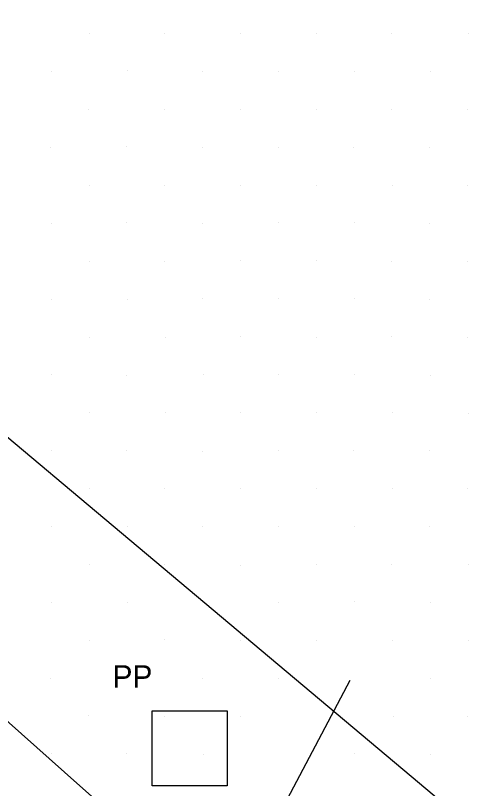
# Model space of a CAD drawing. Extents: x 1602514 to 1609837, y 863887 to 871157.
# Drawn here: x 1606429 to 1606560.1, y 865256.2 to 865472.5 of the extents above; entities that cross this region are included whole.
import ezdxf

# ---------------------------------------------------------------- set-up
doc = ezdxf.new("R2010")
doc.units = 0
for name, color, linetype in [('Survey-Ridge Lines', 7, 'Continuous'), ('Survey-Spot dirt', 7, 'Continuous'), ('Survey-Vegetation trees', 7, 'Continuous'), ('Utility-Pole', 7, 'Continuous')]:
    doc.layers.add(name, color=color, linetype=linetype)

msp = doc.modelspace()

# ---------------------------------------------------------------- linework, layer by layer
at = {"layer": 'Survey-Ridge Lines'}
msp.add_lwpolyline([(1606434.91, 865171.4), (1606462.52, 865204.02), (1606488.51, 865221.69), (1606522.71, 865286.5)], dxfattribs=at)
msp.add_lwpolyline([(1606434.91, 865171.4), (1606462.52, 865204.02), (1606488.51, 865221.69), (1606522.71, 865286.5)], dxfattribs=at)
at = {"layer": 'Survey-Spot dirt'}
for p, q in [((1606449.69, 865467.36), (1606449.69, 865467.36)), ((1606449.69, 865467.36), (1606449.69, 865467.36)), ((1606470.79, 865467.52), (1606470.79, 865467.52)), ((1606470.79, 865467.52), (1606470.79, 865467.52)), ((1606492.1, 865467.46), (1606492.1, 865467.46)), ((1606492.1, 865467.46), (1606492.1, 865467.46)), ((1606513.21, 865467.54), (1606513.21, 865467.54)), ((1606513.21, 865467.54), (1606513.21, 865467.54)), ((1606534.45, 865467.52), (1606534.45, 865467.52)), ((1606534.45, 865467.52), (1606534.45, 865467.52)), ((1606555.78, 865467.43), (1606555.78, 865467.43)), ((1606555.78, 865467.43), (1606555.78, 865467.43)), ((1606439.03, 865456.87), (1606439.03, 865456.87)), ((1606439.03, 865456.87), (1606439.03, 865456.87)), ((1606460.25, 865457), (1606460.25, 865457)), ((1606460.25, 865457), (1606460.25, 865457)), ((1606481.42, 865456.83), (1606481.42, 865456.83)), ((1606481.42, 865456.83), (1606481.42, 865456.83)), ((1606502.72, 865456.9), (1606502.72, 865456.9)), ((1606502.72, 865456.9), (1606502.72, 865456.9)), ((1606523.9, 865456.86), (1606523.9, 865456.86)), ((1606523.9, 865456.86), (1606523.9, 865456.86)), ((1606545.15, 865456.74), (1606545.15, 865456.74)), ((1606545.15, 865456.74), (1606545.15, 865456.74)), ((1606449.56, 865446.2), (1606449.56, 865446.2)), ((1606449.56, 865446.2), (1606449.56, 865446.2)), ((1606470.8, 865446.35), (1606470.8, 865446.35)), ((1606470.8, 865446.35), (1606470.8, 865446.35)), ((1606492.03, 865446.27), (1606492.03, 865446.27)), ((1606492.03, 865446.27), (1606492.03, 865446.27)), ((1606513.25, 865446.23), (1606513.25, 865446.23)), ((1606513.25, 865446.23), (1606513.25, 865446.23)), ((1606534.42, 865446.22), (1606534.42, 865446.22)), ((1606534.42, 865446.22), (1606534.42, 865446.22)), ((1606555.72, 865446.21), (1606555.72, 865446.21)), ((1606555.72, 865446.21), (1606555.72, 865446.21)), ((1606438.95, 865435.69), (1606438.95, 865435.69)), ((1606438.95, 865435.69), (1606438.95, 865435.69)), ((1606460.19, 865435.77), (1606460.19, 865435.77)), ((1606460.19, 865435.77), (1606460.19, 865435.77)), ((1606481.39, 865435.57), (1606481.39, 865435.57)), ((1606481.39, 865435.57), (1606481.39, 865435.57)), ((1606502.74, 865435.71), (1606502.74, 865435.71)), ((1606502.74, 865435.71), (1606502.74, 865435.71)), ((1606523.73, 865435.67), (1606523.73, 865435.67)), ((1606523.73, 865435.67), (1606523.73, 865435.67)), ((1606545.05, 865435.64), (1606545.05, 865435.64)), ((1606545.05, 865435.64), (1606545.05, 865435.64)), ((1606470.73, 865425.08), (1606470.73, 865425.08)), ((1606470.73, 865425.08), (1606470.73, 865425.08)), ((1606449.69, 865424.97), (1606449.69, 865424.97)), ((1606449.69, 865424.97), (1606449.69, 865424.97)), ((1606492.09, 865425.03), (1606492.09, 865425.03)), ((1606492.09, 865425.03), (1606492.09, 865425.03)), ((1606513.18, 865425.06), (1606513.18, 865425.06)), ((1606513.18, 865425.06), (1606513.18, 865425.06)), ((1606534.49, 865424.9), (1606534.49, 865424.9)), ((1606534.49, 865424.9), (1606534.49, 865424.9)), ((1606555.65, 865425.05), (1606555.65, 865425.05)), ((1606555.65, 865425.05), (1606555.65, 865425.05)), ((1606438.96, 865414.41), (1606438.96, 865414.41)), ((1606438.96, 865414.41), (1606438.96, 865414.41)), ((1606460.2, 865414.53), (1606460.2, 865414.53)), ((1606460.2, 865414.53), (1606460.2, 865414.53)), ((1606481.51, 865414.31), (1606481.51, 865414.31)), ((1606481.51, 865414.31), (1606481.51, 865414.31)), ((1606502.71, 865414.48), (1606502.71, 865414.48)), ((1606502.71, 865414.48), (1606502.71, 865414.48)), ((1606523.83, 865414.49), (1606523.83, 865414.49)), ((1606523.83, 865414.49), (1606523.83, 865414.49)), ((1606545.04, 865414.35), (1606545.04, 865414.35)), ((1606545.04, 865414.35), (1606545.04, 865414.35)), ((1606449.61, 865403.82), (1606449.61, 865403.82)), ((1606449.61, 865403.82), (1606449.61, 865403.82)), ((1606470.84, 865403.8), (1606470.84, 865403.8)), ((1606470.84, 865403.8), (1606470.84, 865403.8)), ((1606492.07, 865403.88), (1606492.07, 865403.88)), ((1606492.07, 865403.88), (1606492.07, 865403.88)), ((1606513.18, 865403.93), (1606513.18, 865403.93)), ((1606513.18, 865403.93), (1606513.18, 865403.93)), ((1606534.38, 865403.81), (1606534.38, 865403.81)), ((1606534.38, 865403.81), (1606534.38, 865403.81)), ((1606555.72, 865403.82), (1606555.72, 865403.82)), ((1606555.72, 865403.82), (1606555.72, 865403.82)), ((1606439.03, 865393.12), (1606439.03, 865393.12)), ((1606439.03, 865393.12), (1606439.03, 865393.12)), ((1606460.3, 865393.08), (1606460.3, 865393.08)), ((1606460.3, 865393.08), (1606460.3, 865393.08)), ((1606481.43, 865393.24), (1606481.43, 865393.24)), ((1606481.43, 865393.24), (1606481.43, 865393.24)), ((1606502.64, 865393.31), (1606502.64, 865393.31)), ((1606502.64, 865393.31), (1606502.64, 865393.31)), ((1606523.95, 865393.29), (1606523.95, 865393.29)), ((1606523.95, 865393.29), (1606523.95, 865393.29)), ((1606545, 865393.14), (1606545, 865393.14)), ((1606545, 865393.14), (1606545, 865393.14)), ((1606449.6, 865382.53), (1606449.6, 865382.53)), ((1606449.6, 865382.53), (1606449.6, 865382.53)), ((1606470.91, 865382.55), (1606470.91, 865382.55)), ((1606470.91, 865382.55), (1606470.91, 865382.55)), ((1606492.03, 865382.59), (1606492.03, 865382.59)), ((1606492.03, 865382.59), (1606492.03, 865382.59)), ((1606513.25, 865382.52), (1606513.25, 865382.52)), ((1606513.25, 865382.52), (1606513.25, 865382.52)), ((1606534.4, 865382.68), (1606534.4, 865382.68)), ((1606534.4, 865382.68), (1606534.4, 865382.68)), ((1606555.58, 865382.53), (1606555.58, 865382.53)), ((1606555.58, 865382.53), (1606555.58, 865382.53)), ((1606439.03, 865371.99), (1606439.03, 865371.99)), ((1606439.03, 865371.99), (1606439.03, 865371.99)), ((1606460.2, 865371.92), (1606460.2, 865371.92)), ((1606460.2, 865371.92), (1606460.2, 865371.92)), ((1606481.55, 865371.99), (1606481.55, 865371.99)), ((1606481.55, 865371.99), (1606481.55, 865371.99)), ((1606502.7, 865371.97), (1606502.7, 865371.97)), ((1606502.7, 865371.97), (1606502.7, 865371.97)), ((1606523.87, 865371.98), (1606523.87, 865371.98)), ((1606523.87, 865371.98), (1606523.87, 865371.98)), ((1606545.13, 865371.82), (1606545.13, 865371.82)), ((1606545.13, 865371.82), (1606545.13, 865371.82)), ((1606449.62, 865361.46), (1606449.62, 865361.46)), ((1606449.62, 865361.46), (1606449.62, 865361.46)), ((1606470.9, 865361.29), (1606470.9, 865361.29)), ((1606470.9, 865361.29), (1606470.9, 865361.29)), ((1606492.05, 865361.39), (1606492.05, 865361.39)), ((1606492.05, 865361.39), (1606492.05, 865361.39)), ((1606513.31, 865361.29), (1606513.31, 865361.29)), ((1606513.31, 865361.29), (1606513.31, 865361.29)), ((1606534.47, 865361.39), (1606534.47, 865361.39)), ((1606534.47, 865361.39), (1606534.47, 865361.39)), ((1606555.8, 865361.22), (1606555.8, 865361.22)), ((1606555.8, 865361.22), (1606555.8, 865361.22)), ((1606439.06, 865350.79), (1606439.06, 865350.79)), ((1606439.06, 865350.79), (1606439.06, 865350.79)), ((1606460.24, 865350.8), (1606460.24, 865350.8)), ((1606460.24, 865350.8), (1606460.24, 865350.8)), ((1606481.43, 865350.61), (1606481.43, 865350.61)), ((1606481.43, 865350.61), (1606481.43, 865350.61)), ((1606502.64, 865350.85), (1606502.64, 865350.85)), ((1606502.64, 865350.85), (1606502.64, 865350.85)), ((1606523.75, 865350.8), (1606523.75, 865350.8)), ((1606523.75, 865350.8), (1606523.75, 865350.8)), ((1606545.04, 865350.75), (1606545.04, 865350.75)), ((1606545.04, 865350.75), (1606545.04, 865350.75)), ((1606449.68, 865340.23), (1606449.68, 865340.23)), ((1606449.68, 865340.23), (1606449.68, 865340.23)), ((1606470.8, 865340.1), (1606470.8, 865340.1)), ((1606470.8, 865340.1), (1606470.8, 865340.1)), ((1606492.01, 865340.29), (1606492.01, 865340.29)), ((1606492.01, 865340.29), (1606492.01, 865340.29)), ((1606513.18, 865340.2), (1606513.18, 865340.2)), ((1606513.18, 865340.2), (1606513.18, 865340.2)), ((1606534.51, 865340.18), (1606534.51, 865340.18)), ((1606534.51, 865340.18), (1606534.51, 865340.18)), ((1606555.52, 865340.16), (1606555.52, 865340.16)), ((1606555.52, 865340.16), (1606555.52, 865340.16)), ((1606438.98, 865329.48), (1606438.98, 865329.48)), ((1606438.98, 865329.48), (1606438.98, 865329.48)), ((1606460.33, 865329.54), (1606460.33, 865329.54)), ((1606460.33, 865329.54), (1606460.33, 865329.54)), ((1606481.35, 865329.6), (1606481.35, 865329.6)), ((1606481.35, 865329.6), (1606481.35, 865329.6)), ((1606502.7, 865329.66), (1606502.7, 865329.66)), ((1606502.7, 865329.66), (1606502.7, 865329.66)), ((1606523.92, 865329.49), (1606523.92, 865329.49)), ((1606523.92, 865329.49), (1606523.92, 865329.49)), ((1606545.09, 865329.56), (1606545.09, 865329.56)), ((1606545.09, 865329.56), (1606545.09, 865329.56)), ((1606449.71, 865318.89), (1606449.71, 865318.89)), ((1606449.71, 865318.89), (1606449.71, 865318.89)), ((1606470.82, 865318.91), (1606470.82, 865318.91)), ((1606470.82, 865318.91), (1606470.82, 865318.91)), ((1606492.01, 865318.72), (1606492.01, 865318.72)), ((1606492.01, 865318.72), (1606492.01, 865318.72)), ((1606513.25, 865318.99), (1606513.25, 865318.99)), ((1606513.25, 865318.99), (1606513.25, 865318.99)), ((1606534.43, 865319.01), (1606534.43, 865319.01)), ((1606534.43, 865319.01), (1606534.43, 865319.01)), ((1606555.86, 865318.88), (1606555.86, 865318.88)), ((1606555.86, 865318.88), (1606555.86, 865318.88)), ((1606438.98, 865308.32), (1606438.98, 865308.32)), ((1606438.98, 865308.32), (1606438.98, 865308.32)), ((1606460.25, 865308.33), (1606460.25, 865308.33)), ((1606460.25, 865308.33), (1606460.25, 865308.33)), ((1606481.52, 865308.39), (1606481.52, 865308.39)), ((1606481.52, 865308.39), (1606481.52, 865308.39)), ((1606502.73, 865308.34), (1606502.73, 865308.34)), ((1606502.73, 865308.34), (1606502.73, 865308.34)), ((1606523.83, 865308.42), (1606523.83, 865308.42)), ((1606523.83, 865308.42), (1606523.83, 865308.42)), ((1606545.2, 865308.2), (1606545.2, 865308.2)), ((1606545.2, 865308.2), (1606545.2, 865308.2)), ((1606449.64, 865297.67), (1606449.64, 865297.67)), ((1606449.64, 865297.67), (1606449.64, 865297.67)), ((1606470.83, 865297.83), (1606470.83, 865297.83)), ((1606470.83, 865297.83), (1606470.83, 865297.83)), ((1606491.93, 865297.62), (1606491.93, 865297.62)), ((1606491.93, 865297.62), (1606491.93, 865297.62)), ((1606513.3, 865297.63), (1606513.3, 865297.63)), ((1606513.3, 865297.63), (1606513.3, 865297.63)), ((1606534.47, 865297.74), (1606534.47, 865297.74)), ((1606534.47, 865297.74), (1606534.47, 865297.74)), ((1606555.77, 865297.72), (1606555.77, 865297.72)), ((1606555.77, 865297.72), (1606555.77, 865297.72)), ((1606438.94, 865287.13), (1606438.94, 865287.13)), ((1606438.94, 865287.13), (1606438.94, 865287.13)), ((1606460.27, 865287.09), (1606460.27, 865287.09)), ((1606460.27, 865287.09), (1606460.27, 865287.09)), ((1606481.45, 865287), (1606481.45, 865287)), ((1606481.45, 865287), (1606481.45, 865287)), ((1606502.61, 865287.12), (1606502.61, 865287.12)), ((1606502.61, 865287.12), (1606502.61, 865287.12)), ((1606545.14, 865286.99), (1606545.14, 865286.99)), ((1606545.14, 865286.99), (1606545.14, 865286.99)), ((1606449.57, 865276.51), (1606449.57, 865276.51)), ((1606449.57, 865276.51), (1606449.57, 865276.51)), ((1606470.82, 865276.47), (1606470.82, 865276.47)), ((1606470.82, 865276.47), (1606470.82, 865276.47)), ((1606491.98, 865276.48), (1606491.98, 865276.48)), ((1606491.98, 865276.48), (1606491.98, 865276.48)), ((1606534.74, 865276.4), (1606534.74, 865276.4)), ((1606534.74, 865276.4), (1606534.74, 865276.4)), ((1606555.7, 865276.48), (1606555.7, 865276.48)), ((1606555.7, 865276.48), (1606555.7, 865276.48)), ((1606439.05, 865265.97), (1606439.05, 865265.97)), ((1606439.05, 865265.97), (1606439.05, 865265.97)), ((1606460.22, 865266), (1606460.22, 865266)), ((1606460.22, 865266), (1606460.22, 865266)), ((1606481.67, 865265.83), (1606481.67, 865265.83)), ((1606481.67, 865265.83), (1606481.67, 865265.83)), ((1606524.04, 865265.89), (1606524.04, 865265.89)), ((1606524.04, 865265.89), (1606524.04, 865265.89)), ((1606545.28, 865265.65), (1606545.28, 865265.65)), ((1606545.28, 865265.65), (1606545.28, 865265.65))]:
    msp.add_line(p, q, dxfattribs=at)
at = {"layer": 'Survey-Vegetation trees'}
for points in [[(1605665.45, 866233.32), (1605801.74, 865994.52), (1605807.84, 865893.89), (1606209.37, 865537.1), (1606668.8, 865151.33), (1606667.28, 865042.31)], [(1605665.45, 866233.32), (1605801.74, 865994.52), (1605807.84, 865893.89), (1606209.37, 865537.1), (1606668.8, 865151.33), (1606667.28, 865042.31)], [(1606615.31, 865062.49), (1606607.69, 865114.33), (1606446.16, 865257.66), (1606056.06, 865605.3), (1605777.2, 865839.35), (1605699.98, 865916.85), (1605718.27, 865794.87), (1605734.27, 865661.45), (1605756.36, 865515.84)], [(1606615.31, 865062.49), (1606607.69, 865114.33), (1606446.16, 865257.66), (1606056.06, 865605.3), (1605777.2, 865839.35), (1605699.98, 865916.85), (1605718.27, 865794.87), (1605734.27, 865661.45), (1605756.36, 865515.84)]]:
    msp.add_lwpolyline(points, dxfattribs=at)
at = {"layer": 'Utility-Pole'}
msp.add_lwpolyline([(1606467.26, 865277.98), (1606488.26, 865277.98), (1606488.26, 865256.98), (1606467.26, 865256.98)], close=True, dxfattribs=at)
msp.add_lwpolyline([(1606467.26, 865277.98), (1606488.26, 865277.98), (1606488.26, 865256.98), (1606467.26, 865256.98)], close=True, dxfattribs=at)

# ---------------------------------------------------------------- texts
msp.add_text('PP', height=6.251, dxfattribs=at).set_placement((1606456.2, 865284.45))
msp.add_text('PP', height=6.251, dxfattribs=at).set_placement((1606456.2, 865284.45))

doc.saveas('drawing.dxf')
